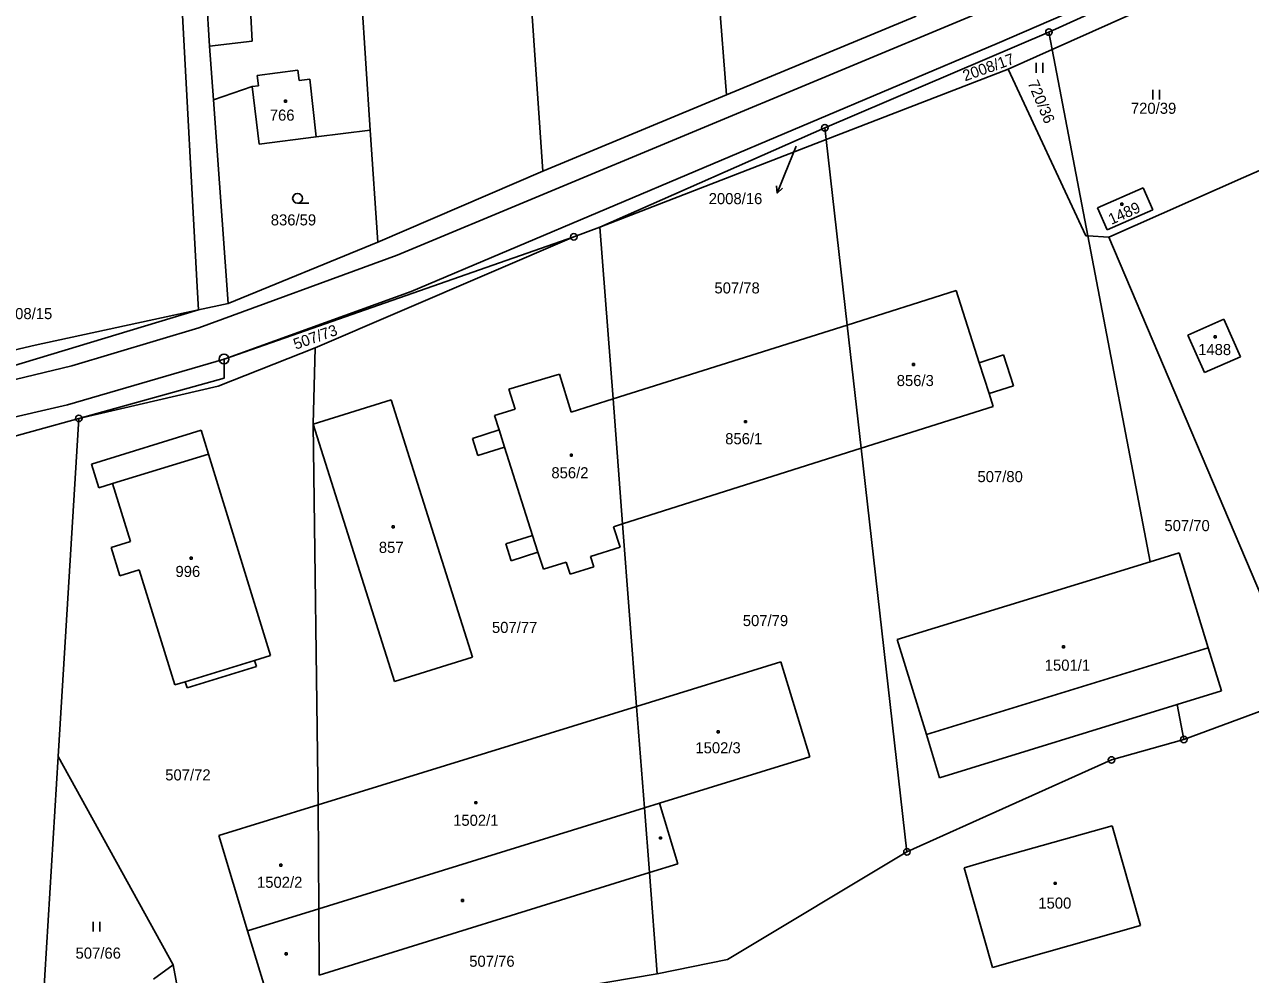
# Model space of a CAD drawing. Extents: x -795483 to -789093, y -1112258 to -1108741.
# Drawn here: x -790799.2 to -790611.3, y -1110334.9 to -1110189.2 of the extents above; entities that cross this region are included whole.
import ezdxf

# ---------------------------------------------------------------- set-up
doc = ezdxf.new("R2010")
doc.units = 0
for name, color, linetype in [('Komunikace', 7, 'Continuous'), ('Vrstva 1', 7, 'Continuous'), ('Vrstva 14', 7, 'Continuous'), ('Vrstva 15', 7, 'Continuous'), ('Vrstva 16', 7, 'Continuous'), ('Vrstva 2', 7, 'Continuous'), ('Vrstva 23', 7, 'Continuous'), ('Vrstva 25', 7, 'Continuous'), ('Vrstva 28', 7, 'Continuous')]:
    doc.layers.add(name, color=color, linetype=linetype)

msp = doc.modelspace()

# ---------------------------------------------------------------- linework, layer by layer
at = {"layer": 'Komunikace'}
msp.add_line((-790680.92, -1110207.9), (-790682.72, -1110212.29), dxfattribs=at)
at = {"layer": 'Vrstva 1'}
for p, q in [((-790700.98, -1110077.18), (-790691.62, -1110200.03)), ((-790779.73, -1110102.07), (-790772.74, -1110229.45)), ((-790719.76, -1110211.69), (-790725.91, -1110122.34)), ((-790748.14, -1110175.92), (-790746.22, -1110205.4)), ((-790770.84, -1110192.55), (-790771.74, -1110177.93)), ((-790642.16, -1110190.38), (-790619.35, -1110179.92)), ((-790618.74, -1110182.78), (-790641.65, -1110193.05)), ((-790662.51, -1110187.97), (-790691.62, -1110200.03)), ((-790676.51, -1110205.05), (-790642.16, -1110190.38)), ((-790642.16, -1110190.38), (-790641.65, -1110193.05)), ((-790770.25, -1110200.79), (-790770.84, -1110192.55)), ((-790641.65, -1110193.05), (-790648.4, -1110196.07)), ((-790636.2, -1110221.63), (-790641.65, -1110193.05)), ((-790648.4, -1110196.07), (-790676.31, -1110206.84)), ((-790648.4, -1110196.07), (-790636.52, -1110221.61)), ((-790764.33, -1110198.73), (-790770.25, -1110200.79)), ((-790763.25, -1110207.57), (-790764.33, -1110198.73)), ((-790719.76, -1110211.69), (-790691.62, -1110200.03)), ((-790768.02, -1110232.01), (-790770.25, -1110200.79)), ((-790746.22, -1110205.4), (-790754.5, -1110206.46)), ((-790745.04, -1110222.59), (-790746.22, -1110205.4)), ((-790711.02, -1110220.31), (-790676.51, -1110205.05)), ((-790676.51, -1110205.05), (-790676.31, -1110206.84)), ((-790754.5, -1110206.46), (-790763.25, -1110207.57)), ((-790676.31, -1110206.84), (-790711.02, -1110220.31)), ((-790673.09, -1110235.3), (-790676.31, -1110206.84)), ((-790612.34, -1110212.69), (-790604.98, -1110209.43)), ((-790719.76, -1110211.69), (-790745.04, -1110222.59)), ((-790632.98, -1110221.83), (-790612.34, -1110212.69)), ((-790634.72, -1110217.35), (-790627.72, -1110214.26)), ((-790627.72, -1110214.26), (-790626.26, -1110217.63)), ((-790633.26, -1110220.73), (-790634.72, -1110217.35)), ((-790626.26, -1110217.63), (-790633.26, -1110220.73)), ((-790711.02, -1110220.31), (-790715.02, -1110221.78)), ((-790711.02, -1110220.31), (-790709, -1110246.63)), ((-790715.02, -1110221.78), (-790768.64, -1110240.51)), ((-790745.04, -1110222.59), (-790768.02, -1110232.01)), ((-790754.66, -1110238.82), (-790715.02, -1110221.78)), ((-790636.52, -1110221.61), (-790636.2, -1110221.63)), ((-790632.98, -1110221.83), (-790636.2, -1110221.63)), ((-790636.2, -1110221.63), (-790626.67, -1110271.61)), ((-790632.98, -1110221.83), (-790603.16, -1110292.09)), ((-790772.74, -1110229.45), (-790772.55, -1110232.99)), ((-790656.4, -1110230.03), (-790673.09, -1110235.3)), ((-790656.4, -1110230.03), (-790652.86, -1110241.08)), ((-790772.55, -1110232.99), (-790768.02, -1110232.01)), ((-790808.45, -1110243.81), (-790772.55, -1110232.99)), ((-790772.55, -1110232.99), (-790797.61, -1110238.4)), ((-790620.85, -1110236.83), (-790615.36, -1110234.41)), ((-790615.36, -1110234.41), (-790612.8, -1110240.17)), ((-790709, -1110246.63), (-790673.09, -1110235.3)), ((-790673.09, -1110235.3), (-790670.94, -1110254.19)), ((-790618.3, -1110242.58), (-790620.85, -1110236.83)), ((-790797.61, -1110238.4), (-790806.77, -1110240.52)), ((-790769.53, -1110244.67), (-790754.66, -1110238.82)), ((-790754.66, -1110238.82), (-790754.98, -1110250.5)), ((-790652.86, -1110241.08), (-790649.15, -1110239.87)), ((-790649.15, -1110239.87), (-790647.62, -1110244.63)), ((-790612.8, -1110240.17), (-790618.3, -1110242.58)), ((-790768.64, -1110240.51), (-790768.63, -1110243.47)), ((-790768.63, -1110243.47), (-790790.91, -1110249.61)), ((-790724.97, -1110245.16), (-790717.19, -1110242.85)), ((-790717.19, -1110242.85), (-790715.41, -1110248.65)), ((-790790.91, -1110249.61), (-790769.53, -1110244.67)), ((-790724.01, -1110248.2), (-790724.97, -1110245.16)), ((-790647.62, -1110244.63), (-790651.34, -1110245.82)), ((-790651.34, -1110245.82), (-790650.71, -1110247.77)), ((-790754.98, -1110250.5), (-790743, -1110246.77)), ((-790743, -1110246.77), (-790730.53, -1110286.24)), ((-790715.41, -1110248.65), (-790709, -1110246.63)), ((-790709, -1110246.63), (-790707.53, -1110265.8)), ((-790806.3, -1110253.86), (-790790.91, -1110249.61)), ((-790790.91, -1110249.61), (-790794.06, -1110301.44)), ((-790727.16, -1110249.19), (-790724.01, -1110248.2)), ((-790726.46, -1110251.39), (-790727.16, -1110249.19)), ((-790650.71, -1110247.77), (-790670.94, -1110254.19)), ((-790788.94, -1110256.62), (-790772.15, -1110251.44)), ((-790772.15, -1110251.44), (-790771.03, -1110255.08)), ((-790754.98, -1110250.5), (-790754.22, -1110308.88)), ((-790742.51, -1110289.98), (-790754.98, -1110250.5)), ((-790730.56, -1110252.69), (-790726.46, -1110251.39)), ((-790729.73, -1110255.31), (-790730.56, -1110252.69)), ((-790771.03, -1110255.08), (-790761.51, -1110285.96)), ((-790725.63, -1110254.01), (-790729.73, -1110255.31)), ((-790721.33, -1110267.55), (-790725.63, -1110254.01)), ((-790670.94, -1110254.19), (-790707.53, -1110265.8)), ((-790663.93, -1110316.08), (-790670.94, -1110254.19)), ((-790787.82, -1110260.25), (-790788.94, -1110256.62)), ((-790785.72, -1110259.6), (-790787.82, -1110260.25)), ((-790782.98, -1110268.49), (-790785.72, -1110259.6)), ((-790708.9, -1110266.23), (-790707.53, -1110265.8)), ((-790708.9, -1110266.23), (-790707.91, -1110269.36)), ((-790707.53, -1110265.8), (-790705.38, -1110293.79)), ((-790725.43, -1110268.86), (-790721.33, -1110267.55)), ((-790785.95, -1110269.4), (-790782.98, -1110268.49)), ((-790784.61, -1110273.73), (-790785.95, -1110269.4)), ((-790724.61, -1110271.43), (-790725.43, -1110268.86)), ((-790720.51, -1110270.13), (-790724.61, -1110271.43)), ((-790719.68, -1110272.75), (-790720.51, -1110270.13)), ((-790707.91, -1110269.36), (-790712.44, -1110270.79)), ((-790622.22, -1110270.24), (-790626.67, -1110271.61)), ((-790622.22, -1110270.24), (-790617.76, -1110284.77)), ((-790716.18, -1110271.64), (-790719.68, -1110272.75)), ((-790715.59, -1110273.5), (-790716.18, -1110271.64)), ((-790712.44, -1110270.79), (-790711.94, -1110272.35)), ((-790665.42, -1110283.53), (-790626.67, -1110271.61)), ((-790781.65, -1110272.82), (-790784.61, -1110273.73)), ((-790776.2, -1110290.49), (-790781.65, -1110272.82)), ((-790711.94, -1110272.35), (-790715.59, -1110273.5)), ((-790660.96, -1110298.06), (-790665.42, -1110283.53)), ((-790617.76, -1110284.77), (-790615.72, -1110291.41)), ((-790761.51, -1110285.96), (-790763.95, -1110286.71)), ((-790763.95, -1110286.71), (-790763.65, -1110287.67)), ((-790730.53, -1110286.24), (-790742.51, -1110289.98)), ((-790683.29, -1110286.96), (-790705.38, -1110293.79)), ((-790683.29, -1110286.96), (-790678.81, -1110301.49)), ((-790763.65, -1110287.67), (-790774.29, -1110290.94)), ((-790774.58, -1110289.99), (-790776.2, -1110290.49)), ((-790774.29, -1110290.94), (-790774.58, -1110289.99)), ((-790615.72, -1110291.41), (-790622.5, -1110293.5)), ((-790621.48, -1110298.84), (-790603.16, -1110292.09)), ((-790705.38, -1110293.79), (-790754.22, -1110308.88)), ((-790705.38, -1110293.79), (-790704.19, -1110309.33)), ((-790658.92, -1110304.7), (-790622.5, -1110293.5)), ((-790622.5, -1110293.5), (-790621.48, -1110298.84)), ((-790658.92, -1110304.7), (-790660.96, -1110298.06)), ((-790621.48, -1110298.84), (-790632.57, -1110301.99)), ((-790797.49, -1110357.78), (-790794.06, -1110301.44)), ((-790794.06, -1110301.44), (-790776.46, -1110333.42)), ((-790678.81, -1110301.49), (-790701.87, -1110308.61)), ((-790632.57, -1110301.99), (-790663.93, -1110316.08)), ((-790769.42, -1110313.58), (-790754.22, -1110308.88)), ((-790754.22, -1110308.88), (-790754.12, -1110324.8)), ((-790704.19, -1110309.33), (-790703.42, -1110319.25)), ((-790701.87, -1110308.61), (-790699.08, -1110317.9)), ((-790650.65, -1110317.22), (-790632.47, -1110312.07)), ((-790632.47, -1110312.07), (-790628.13, -1110327.37)), ((-790765.02, -1110328.18), (-790769.42, -1110313.58)), ((-790663.93, -1110316.08), (-790691.44, -1110332.57)), ((-790650.65, -1110317.22), (-790655.15, -1110318.5)), ((-790699.08, -1110317.9), (-790703.42, -1110319.25)), ((-790655.15, -1110318.5), (-790650.83, -1110333.8)), ((-790754.05, -1110334.99), (-790703.42, -1110319.25)), ((-790702.23, -1110334.76), (-790703.42, -1110319.25)), ((-790754.12, -1110324.8), (-790754.05, -1110334.99)), ((-790762.2, -1110337.52), (-790765.02, -1110328.18)), ((-790628.13, -1110327.37), (-790646.32, -1110332.52)), ((-790776.46, -1110333.42), (-790779.46, -1110335.61)), ((-790776.46, -1110333.42), (-790772.84, -1110351.96)), ((-790702.23, -1110334.76), (-790691.44, -1110332.57)), ((-790650.83, -1110333.8), (-790646.32, -1110332.52)), ((-790734.54, -1110340.21), (-790702.23, -1110334.76))]:
    msp.add_line(p, q, dxfattribs=at)
at = {"layer": 'Vrstva 16'}
for p, q in [((-790682.72, -1110212.29), (-790683.85, -1110215.07)), ((-790683.85, -1110215.07), (-790683.94, -1110213.95)), ((-790683.85, -1110215.07), (-790683.01, -1110214.33))]:
    msp.add_line(p, q, dxfattribs=at)
at = {"layer": 'Vrstva 2'}
for p, q in [((-790545.9, -1110146.89), (-790650.08, -1110192.13)), ((-790765.1, -1110177.25), (-790764.3, -1110191.79)), ((-790652.76, -1110187.36), (-790742.07, -1110224.57)), ((-790764.3, -1110191.79), (-790770.84, -1110192.55)), ((-790739.97, -1110230.15), (-790650.08, -1110192.13)), ((-790763.56, -1110197.02), (-790757.31, -1110196.22)), ((-790757.31, -1110196.22), (-790757.11, -1110197.81)), ((-790764.33, -1110198.73), (-790763.36, -1110198.61)), ((-790763.36, -1110198.61), (-790763.56, -1110197.02)), ((-790757.11, -1110197.81), (-790755.47, -1110197.6)), ((-790755.47, -1110197.6), (-790754.5, -1110206.46)), ((-790742.07, -1110224.57), (-790772.51, -1110235.72)), ((-790739.97, -1110230.15), (-790768.64, -1110240.51)), ((-790772.51, -1110235.72), (-790791.96, -1110241.54)), ((-790791.96, -1110241.54), (-790809.4, -1110245.76)), ((-790768.64, -1110240.51), (-790792.64, -1110247.56)), ((-790651.34, -1110245.82), (-790652.86, -1110241.08)), ((-790809.24, -1110251.34), (-790792.64, -1110247.56)), ((-790726.46, -1110251.39), (-790725.63, -1110254.01)), ((-790785.72, -1110259.6), (-790771.03, -1110255.08)), ((-790721.33, -1110267.55), (-790720.51, -1110270.13)), ((-790660.96, -1110298.06), (-790617.76, -1110284.77)), ((-790774.58, -1110289.99), (-790763.95, -1110286.71)), ((-790754.12, -1110324.8), (-790704.19, -1110309.33)), ((-790701.87, -1110308.61), (-790704.19, -1110309.33)), ((-790765.02, -1110328.18), (-790754.12, -1110324.8))]:
    msp.add_line(p, q, dxfattribs=at)
at = {"layer": 'Vrstva 23'}
for p, q in [((-790644.1, -1110196.62), (-790644.1, -1110195.12)), ((-790643.1, -1110195.12), (-790643.1, -1110196.62)), ((-790626.23, -1110200.72), (-790626.23, -1110199.22)), ((-790625.23, -1110199.22), (-790625.23, -1110200.72)), ((-790757.37, -1110216.63), (-790755.62, -1110216.63)), ((-790788.7, -1110328.3), (-790788.7, -1110326.8)), ((-790787.7, -1110326.8), (-790787.7, -1110328.3))]:
    msp.add_line(p, q, dxfattribs=at)
msp.add_circle((-790757.37, -1110215.88), 0.75, dxfattribs=at)
at = {"layer": 'Vrstva 25'}
for p, q in [((-790759.36, -1110200.85), (-790759.06, -1110200.85)), ((-790759.36, -1110201.15), (-790759.36, -1110200.85)), ((-790759.06, -1110201.15), (-790759.36, -1110201.15)), ((-790759.06, -1110200.85), (-790759.06, -1110201.15)), ((-790631.15, -1110216.62), (-790630.85, -1110216.62)), ((-790631.15, -1110216.92), (-790631.15, -1110216.62)), ((-790630.85, -1110216.92), (-790631.15, -1110216.92)), ((-790630.85, -1110216.62), (-790630.85, -1110216.92)), ((-790616.85, -1110236.98), (-790616.55, -1110236.98)), ((-790616.85, -1110237.28), (-790616.85, -1110236.98)), ((-790616.55, -1110237.28), (-790616.85, -1110237.28)), ((-790616.55, -1110236.98), (-790616.55, -1110237.28)), ((-790663.06, -1110241.2), (-790662.76, -1110241.2)), ((-790663.06, -1110241.5), (-790663.06, -1110241.2)), ((-790662.76, -1110241.5), (-790663.06, -1110241.5)), ((-790662.76, -1110241.2), (-790662.76, -1110241.5)), ((-790688.85, -1110249.97), (-790688.55, -1110249.97)), ((-790688.85, -1110250.27), (-790688.85, -1110249.97)), ((-790688.55, -1110250.27), (-790688.85, -1110250.27)), ((-790688.55, -1110249.97), (-790688.55, -1110250.27)), ((-790715.54, -1110255.11), (-790715.24, -1110255.11)), ((-790715.54, -1110255.41), (-790715.54, -1110255.11)), ((-790715.24, -1110255.11), (-790715.24, -1110255.41)), ((-790715.24, -1110255.41), (-790715.54, -1110255.41)), ((-790742.85, -1110266.07), (-790742.55, -1110266.07)), ((-790742.85, -1110266.37), (-790742.85, -1110266.07)), ((-790742.55, -1110266.37), (-790742.85, -1110266.37)), ((-790742.55, -1110266.07), (-790742.55, -1110266.37)), ((-790773.81, -1110270.9), (-790773.51, -1110270.9)), ((-790773.81, -1110271.2), (-790773.81, -1110270.9)), ((-790773.51, -1110271.2), (-790773.81, -1110271.2)), ((-790773.51, -1110270.9), (-790773.51, -1110271.2)), ((-790640.09, -1110284.48), (-790639.79, -1110284.48)), ((-790640.09, -1110284.78), (-790640.09, -1110284.48)), ((-790639.79, -1110284.78), (-790640.09, -1110284.78)), ((-790639.79, -1110284.48), (-790639.79, -1110284.78)), ((-790693.02, -1110297.54), (-790692.72, -1110297.54)), ((-790693.02, -1110297.84), (-790693.02, -1110297.54)), ((-790692.72, -1110297.84), (-790693.02, -1110297.84)), ((-790692.72, -1110297.54), (-790692.72, -1110297.84)), ((-790730.18, -1110308.38), (-790729.88, -1110308.38)), ((-790730.18, -1110308.68), (-790730.18, -1110308.38)), ((-790729.88, -1110308.68), (-790730.18, -1110308.68)), ((-790729.88, -1110308.38), (-790729.88, -1110308.68)), ((-790701.88, -1110313.8), (-790701.58, -1110313.8)), ((-790701.88, -1110314.1), (-790701.88, -1110313.8)), ((-790701.58, -1110314.1), (-790701.88, -1110314.1)), ((-790701.58, -1110313.8), (-790701.58, -1110314.1)), ((-790760.09, -1110317.95), (-790759.79, -1110317.95)), ((-790760.09, -1110318.25), (-790760.09, -1110317.95)), ((-790759.79, -1110318.25), (-790760.09, -1110318.25)), ((-790759.79, -1110317.95), (-790759.79, -1110318.25)), ((-790641.38, -1110320.75), (-790641.08, -1110320.75)), ((-790641.38, -1110321.05), (-790641.38, -1110320.75)), ((-790641.08, -1110321.05), (-790641.38, -1110321.05)), ((-790641.08, -1110320.75), (-790641.08, -1110321.05)), ((-790732.22, -1110323.37), (-790731.92, -1110323.37)), ((-790732.22, -1110323.67), (-790732.22, -1110323.37)), ((-790731.92, -1110323.67), (-790732.22, -1110323.67)), ((-790731.92, -1110323.37), (-790731.92, -1110323.67)), ((-790759.28, -1110331.55), (-790758.98, -1110331.55)), ((-790759.28, -1110331.85), (-790759.28, -1110331.55)), ((-790758.98, -1110331.85), (-790759.28, -1110331.85)), ((-790758.98, -1110331.55), (-790758.98, -1110331.85))]:
    msp.add_line(p, q, dxfattribs=at)
at = {"layer": 'Vrstva 28'}
for centre, radius in [((-790642.16, -1110190.38), 0.5), ((-790642.16, -1110190.38), 0.01), ((-790676.51, -1110205.05), 0.5), ((-790676.51, -1110205.05), 0.01), ((-790715.02, -1110221.78), 0.5), ((-790715.02, -1110221.78), 0.01), ((-790768.64, -1110240.51), 0.75), ((-790768.64, -1110240.51), 0.01), ((-790790.91, -1110249.61), 0.5), ((-790790.91, -1110249.61), 0.01), ((-790621.48, -1110298.84), 0.5), ((-790621.48, -1110298.84), 0.01), ((-790632.57, -1110301.99), 0.5), ((-790632.57, -1110301.99), 0.01), ((-790663.93, -1110316.08), 0.5), ((-790663.93, -1110316.08), 0.01)]:
    msp.add_circle(centre, radius, dxfattribs=at)

# ---------------------------------------------------------------- texts
at = {"layer": 'Vrstva 14'}
for s, rotation, p in [('2008/17', 19.6538, (-790655.03, -1110197.95)), ('720/36', 292.9321, (-790645.47, -1110198.18)), ('507/73', 19.6134, (-790757.64, -1110239.1))]:
    msp.add_text(s, height=1.7, rotation=rotation, dxfattribs=at).set_placement(p)
for s, height, p in [('720/39', 1.7, (-790629.6, -1110202.92)), ('2008/16', 0.1, (-790680.92, -1110207.9)), ('836/59', 1.7, (-790761.47, -1110220.03)), ('507/78', 1.7, (-790693.45, -1110230.46)), ('507/80', 1.7, (-790653.12, -1110259.39)), ('507/70', 1.7, (-790624.46, -1110266.9)), ('507/79', 1.7, (-790689.1, -1110281.46)), ('507/77', 1.7, (-790727.56, -1110282.51)), ('507/72', 1.7, (-790777.65, -1110305.12)), ('507/66', 1.7, (-790791.4, -1110332.45)), ('507/76', 1.7, (-790731.04, -1110333.69))]:
    msp.add_text(s, height=height, dxfattribs=at).set_placement(p)
at = {"layer": 'Vrstva 15'}
for s, p in [('766', (-790761.62, -1110203.97)), ('1488', (-790619.29, -1110239.91)), ('856/3', (-790665.5, -1110244.66)), ('856/1', (-790691.8, -1110253.58)), ('856/2', (-790718.45, -1110258.8)), ('857', (-790744.9, -1110270.24)), ('996', (-790776.08, -1110273.93)), ('1501/1', (-790642.81, -1110288.3)), ('1502/3', (-790696.37, -1110300.97)), ('1502/1', (-790733.51, -1110312.08)), ('1502/2', (-790763.58, -1110321.59)), ('1500', (-790643.79, -1110324.78))]:
    msp.add_text(s, height=1.7, dxfattribs=at).set_placement(p)
msp.add_text('1489', height=1.7, rotation=24.0745, dxfattribs=at).set_placement((-790632.59, -1110219.96))
at = {"layer": 'Vrstva 16'}
for s, p in [('2008/16', (-790694.33, -1110216.77)), ('2008/15', (-790803.19, -1110234.4))]:
    msp.add_text(s, height=1.7, dxfattribs=at).set_placement(p)

doc.saveas('drawing.dxf')
